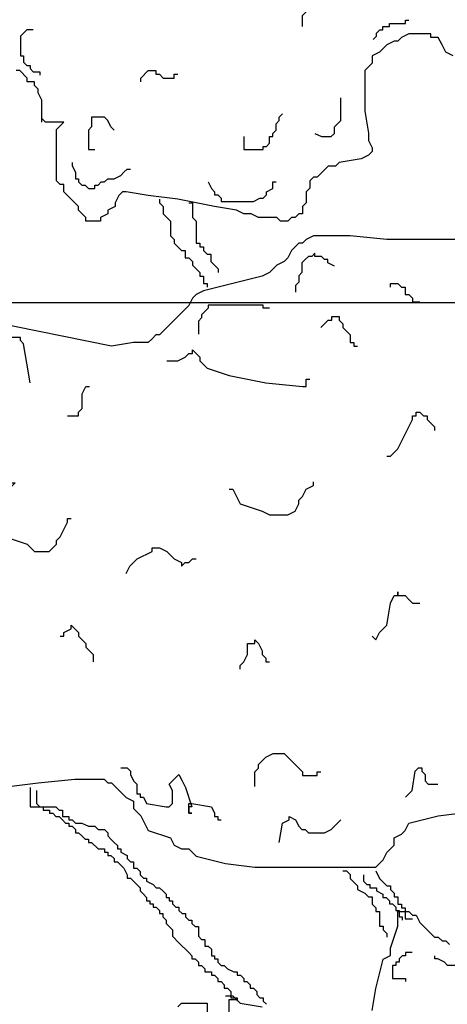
# Model space of a CAD drawing. Extents: x 1616800 to 1632437, y 2248456 to 2251974.
# Tile 283 of 399: x 1619122.72 to 1619123.76, y 2251166.49 to 2251168.9. Entities that reach past the tile are written whole.
import ezdxf

# ---------------------------------------------------------------- set-up
doc = ezdxf.new("R2010")
doc.units = 0
doc.header["$LTSCALE"] = 2
doc.header["$PDMODE"] = 3
doc.header["$PDSIZE"] = 0.2
doc.linetypes.add('CONTINU', pattern=[0])
doc.layers.get('Defpoints').update_dxf_attribs({"linetype": 'CONTINUOUS'})
doc.layers.add('0000-PAP-PROFIL EN TRAVERS DE PRINCIPE', color=7, linetype='CONTINUOUS')
doc.layers.add('00profil', color=7, linetype='CONTINUOUS')
doc.styles.add('Arial', font='ARIALN.TTF')
doc.styles.get("Standard").update_dxf_attribs({"font": 'arial.ttf'})
doc.dimstyles.get("Standard").update_dxf_attribs({"dimtxt": 0.18, "dimasz": 0.18, "dimexe": 0.18, "dimexo": 0.0625, "dimgap": 0.09, "dimtad": 0, "dimtih": 1, "dimtoh": 1, "dimdec": 4, "dimzin": 0, "dimdsep": 46, "dimtxsty": 'Standard', "dimcen": 0.09, "dimadec": 0, "dimazin": 0, "dimtfac": 1, "dimtdec": 4, "dimtofl": 0, "dimtmove": 0, "dimatfit": 3, "dimfxl": 1, "dimtolj": 1, "dimtzin": 0, "dimarcsym": 0})

# ---------------------------------------------------------------- blocks, each defined once
blk = doc.blocks.new('*D207')
at = {"layer": '0000-PAP-PROFIL EN TRAVERS DE PRINCIPE', "color": 0, "lineweight": -2, "ltscale": 0.6, "transparency": 16777216}
for p, q in [((1619122.1444, 2251162.6371), (1619122.1444, 2251168.2047)), ((1619125.8727, 2251163.3636), (1619125.8727, 2251168.2047))]:
    blk.add_line(p, q, dxfattribs=at)
at = {"layer": '0000-PAP-PROFIL EN TRAVERS DE PRINCIPE', "color": 0, "linetype": 'Continuous', "lineweight": -2, "ltscale": 0.6, "transparency": 16777216}
blk.add_line((1619122.5444, 2251168.2047), (1619125.4727, 2251168.2047), dxfattribs=at)
at = {"layer": '0000-PAP-PROFIL EN TRAVERS DE PRINCIPE', "color": 0, "ltscale": 0.6, "transparency": 16777216}
for points in [[(1619122.5444, 2251168.2714), (1619122.5444, 2251168.1381), (1619122.1444, 2251168.2047)], [(1619125.4727, 2251168.2714), (1619125.4727, 2251168.1381), (1619125.8727, 2251168.2047)]]:
    blk.add_solid(points, dxfattribs=at)
at = {"layer": 'Defpoints', "color": 0, "ltscale": 0.6, "transparency": 16777216}
for p in [(1619125.8727, 2251168.2047), (1619125.8727, 2251163.3636), (1619122.1444, 2251162.6371)]:
    blk.add_point(p, dxfattribs=at)
at = {"layer": '0000-PAP-PROFIL EN TRAVERS DE PRINCIPE', "color": 0, "ltscale": 0.6, "transparency": 16777216, "insert": (1619119.3561, 2251168.3547), "char_height": 0.32, "attachment_point": 5, "style": 'Arial'}
blk.add_mtext('\\A1;Variable Mini 3.5 m et maxi 4 m', dxfattribs=at)
blk = doc.blocks.new('*D208')
at = {"layer": '0000-PAP-PROFIL EN TRAVERS DE PRINCIPE', "color": 0, "linetype": 'Continuous', "lineweight": -2, "ltscale": 0.6, "transparency": 16777216}
for p, q in [((1619121.7299, 2251169.6386), (1619121.3299, 2251169.6386)), ((1619126.2774, 2251169.6386), (1619126.6774, 2251169.6386))]:
    blk.add_line(p, q, dxfattribs=at)
at = {"layer": '0000-PAP-PROFIL EN TRAVERS DE PRINCIPE', "color": 0, "lineweight": -2, "ltscale": 0.6, "transparency": 16777216}
for p, q in [((1619122.1299, 2251169.1332), (1619122.1299, 2251169.6386)), ((1619125.8774, 2251167.4197), (1619125.8774, 2251169.6386))]:
    blk.add_line(p, q, dxfattribs=at)
at = {"layer": '0000-PAP-PROFIL EN TRAVERS DE PRINCIPE', "color": 0, "ltscale": 0.6, "transparency": 16777216}
for points in [[(1619121.7299, 2251169.7052), (1619121.7299, 2251169.5719), (1619122.1299, 2251169.6386)], [(1619126.2774, 2251169.7052), (1619126.2774, 2251169.5719), (1619125.8774, 2251169.6386)]]:
    blk.add_solid(points, dxfattribs=at)
at = {"layer": 'Defpoints', "color": 0, "ltscale": 0.6, "transparency": 16777216}
for p in [(1619125.8774, 2251169.6386), (1619122.1299, 2251169.1332), (1619125.8774, 2251167.4197)]:
    blk.add_point(p, dxfattribs=at)
at = {"layer": '0000-PAP-PROFIL EN TRAVERS DE PRINCIPE', "color": 0, "ltscale": 0.6, "transparency": 16777216, "insert": (1619124.0036, 2251169.6386), "char_height": 0.32, "attachment_point": 5, "style": 'Arial'}
blk.add_mtext('\\A1;Surlargeur arborée', dxfattribs=at)
blk = doc.blocks.new('BEAUTIFUL TREE')
at = {"layer": '00profil', "color": 8}
for points in [[(-0.6904, 6.3463), (-0.713, 6.3576), (-0.7243, 6.3803), (-0.7357, 6.4029), (-0.7583, 6.4029), (-0.7583, 6.4142), (-0.8262, 6.4142), (-0.8488, 6.4029), (-0.8601, 6.3916), (-0.8714, 6.3916), (-0.8941, 6.3803), (-0.9054, 6.3689), (-0.9167, 6.3576), (-0.9393, 6.3463), (-0.9393, 6.3237), (-0.9507, 6.3124), (-0.962, 6.3011), (-0.962, 6.1767), (-0.9507, 6.1088), (-0.9507, 6.0862), (-0.9393, 6.0636), (-0.9393, 6.0522), (-0.9507, 6.0409), (-0.9733, 6.0296), (-1.0412, 6.0183), (-1.0525, 6.007), (-1.0751, 6.007), (-1.0977, 5.9844), (-1.1091, 5.9731), (-1.1204, 5.9731), (-1.1317, 5.9618), (-1.1317, 5.9391), (-1.143, 5.9278), (-1.143, 5.8939), (-1.1543, 5.8826), (-1.1543, 5.86), (-1.1656, 5.86), (-1.177, 5.8487), (-1.1883, 5.8487), (-1.1996, 5.8373), (-1.2222, 5.8373), (-1.2335, 5.8487), (-1.2901, 5.8487), (-1.3127, 5.86), (-1.3354, 5.86), (-1.358, 5.8713), (-1.4259, 5.8826), (-1.539, 5.9052), (-1.6296, 5.9165), (-1.6975, 5.9278), (-1.7088, 5.9278), (-1.7201, 5.9165), (-1.7314, 5.8939), (-1.7314, 5.8826), (-1.754, 5.8713), (-1.754, 5.86), (-1.7767, 5.8487), (-1.7767, 5.8373), (-1.8219, 5.8373), (-1.8219, 5.8487), (-1.8332, 5.86), (-1.8445, 5.8713), (-1.8445, 5.8826), (-1.8559, 5.8939), (-1.8672, 5.9052), (-1.8785, 5.9165), (-1.8898, 5.9278), (-1.8898, 5.9505), (-1.9011, 5.9505), (-1.9124, 5.9618), (-1.9124, 6.1201), (-1.9011, 6.1314), (-1.8898, 6.1427), (-1.9464, 6.1427), (-1.9577, 6.154)], [(-1.9577, 6.1427), (-1.9577, 6.2106), (-1.969, 6.2332), (-1.969, 6.2445), (-1.9803, 6.2558), (-1.9803, 6.2671), (-2.003, 6.2671), (-2.003, 6.2785), (-2.0256, 6.3011), (-2.0369, 6.3011)], [(-1.1543, 6.4368), (-1.1543, 6.4707), (-1.143, 6.482), (-1.1317, 6.4934), (-1.1317, 6.5047), (-1.0864, 6.5047)], [(-0.9364, 6.397), (-0.9264, 6.407), (-0.9264, 6.417), (-0.9164, 6.427), (-0.9065, 6.427), (-0.9065, 6.4369), (-0.8865, 6.4369), (-0.8865, 6.4469), (-0.8366, 6.4469), (-0.8366, 6.4569), (-0.8266, 6.4569)], [(-1.9841, 6.427), (-2.0041, 6.427), (-2.0141, 6.417), (-2.0241, 6.407), (-2.0241, 6.3472), (-2.0141, 6.3472), (-2.0141, 6.3272), (-2.0041, 6.3172), (-1.9941, 6.3172), (-1.9941, 6.3073), (-1.9841, 6.2973), (-1.9642, 6.2973), (-1.9642, 6.2873)], [(-1.6522, 6.2671), (-1.6522, 6.2785), (-1.6296, 6.3011), (-1.6069, 6.3011), (-1.6069, 6.2898), (-1.5956, 6.2898), (-1.5843, 6.2785), (-1.5504, 6.2785), (-1.5504, 6.2898), (-1.539, 6.2898)], [(-1.116, 6.1078), (-1.096, 6.0978), (-1.0661, 6.0978), (-1.0561, 6.1078), (-1.0561, 6.1277), (-1.0462, 6.1377), (-1.0362, 6.1477), (-1.0362, 6.2175)], [(-0.4188, 5.7808), (-0.8941, 5.7808), (-1.0072, 5.7921), (-1.1204, 5.7921), (-1.143, 5.7808), (-1.1543, 5.7695), (-1.1656, 5.7695), (-1.177, 5.7582), (-1.1883, 5.7469), (-1.1996, 5.7242), (-1.2109, 5.7129), (-1.2335, 5.7016), (-1.2448, 5.6903), (-1.2562, 5.679), (-1.2788, 5.6677), (-1.4598, 5.6224), (-1.4825, 5.6111), (-1.4938, 5.5998), (-1.5051, 5.5772), (-1.573, 5.5093), (-1.5956, 5.4867), (-1.6069, 5.4867), (-1.6182, 5.4754), (-1.6296, 5.4641), (-1.6748, 5.4641), (-1.7427, 5.4528), (-2.1188, 5.5287)], [(-2.0595, 4.0955), (-1.969, 4.1068), (-1.8559, 4.1181), (-1.7653, 4.1181), (-1.754, 4.1068), (-1.7427, 4.1068), (-1.7201, 4.0842), (-1.6975, 4.0616), (-1.6748, 4.0503), (-1.6748, 4.0276), (-1.6522, 4.005), (-1.6409, 3.9824), (-1.6296, 3.9598), (-1.5617, 3.9372), (-1.5504, 3.9145), (-1.5277, 3.9032), (-1.5051, 3.9032), (-1.4825, 3.8806), (-1.3919, 3.858), (-1.3014, 3.8467), (-0.928, 3.8467), (-0.9167, 3.858), (-0.9054, 3.8693), (-0.8941, 3.8919), (-0.8714, 3.9145), (-0.8714, 3.9372), (-0.8488, 3.9485), (-0.8375, 3.9598), (-0.8262, 3.9824), (-0.7357, 4.005), (-0.6451, 4.0163)], [(-1.3355, 6.0978), (-1.3355, 6.0579), (-1.2757, 6.0579), (-1.2757, 6.0679), (-1.2657, 6.0679), (-1.2557, 6.0779), (-1.2557, 6.0978), (-1.2457, 6.0978), (-1.2457, 6.1078), (-1.2357, 6.1178), (-1.2357, 6.1377), (-1.2258, 6.1477), (-1.2258, 6.1577), (-1.2158, 6.1676)], [(-1.7347, 6.1178), (-1.7447, 6.1277), (-1.7546, 6.1477), (-1.7646, 6.1577), (-1.8045, 6.1577), (-1.8045, 6.1277), (-1.8145, 6.1178), (-1.8145, 6.0579), (-1.7945, 6.0579)], [(-1.8644, 6.018), (-1.8644, 6.008), (-1.8544, 5.9881), (-1.8544, 5.9681), (-1.8444, 5.9681), (-1.8444, 5.9582), (-1.8345, 5.9482), (-1.8245, 5.9482), (-1.8145, 5.9382), (-1.7945, 5.9382), (-1.7945, 5.9482), (-1.7846, 5.9482), (-1.7746, 5.9582), (-1.7646, 5.9582), (-1.7546, 5.9681), (-1.7347, 5.9681), (-1.7147, 5.9781), (-1.7047, 5.9881), (-1.6948, 5.9981), (-1.6848, 5.9981)], [(-1.4453, 5.9582), (-1.4353, 5.9382), (-1.4253, 5.9282), (-1.4253, 5.9183), (-1.4154, 5.9183), (-1.4054, 5.9083), (-1.4054, 5.8983), (-1.3056, 5.8983), (-1.2856, 5.9083), (-1.2757, 5.9083), (-1.2657, 5.9183), (-1.2657, 5.9282), (-1.2457, 5.9382), (-1.2457, 5.9582), (-1.2357, 5.9582)], [(-1.5956, 5.9052), (-1.5956, 5.8939), (-1.5843, 5.8826), (-1.5843, 5.86), (-1.573, 5.8487), (-1.5617, 5.8373), (-1.5617, 5.7921), (-1.5504, 5.7808), (-1.5504, 5.7695), (-1.539, 5.7582), (-1.5277, 5.7469), (-1.5164, 5.7469), (-1.5164, 5.7242), (-1.5051, 5.7242), (-1.4938, 5.7129), (-1.4938, 5.7016), (-1.4825, 5.6903), (-1.4711, 5.679), (-1.4711, 5.6677), (-1.4598, 5.6677), (-1.4598, 5.6451), (-1.4485, 5.6451), (-1.4485, 5.6338)], [(-1.5051, 5.8939), (-1.4938, 5.8939), (-1.4938, 5.8487), (-1.4825, 5.8373), (-1.4825, 5.7695), (-1.4711, 5.7695), (-1.4711, 5.7582), (-1.4598, 5.7582), (-1.4598, 5.7469), (-1.4485, 5.7355), (-1.4372, 5.7355), (-1.4372, 5.7129), (-1.4259, 5.7016), (-1.4146, 5.6903), (-1.4146, 5.679)], [(-1.0561, 5.6988), (-1.0761, 5.7088), (-1.0761, 5.7188), (-1.0861, 5.7188), (-1.096, 5.7287), (-1.116, 5.7287), (-1.116, 5.7387), (-1.126, 5.7287), (-1.136, 5.7287), (-1.1459, 5.7188), (-1.1559, 5.7088), (-1.1559, 5.6789), (-1.1659, 5.6689), (-1.1659, 5.649), (-1.1759, 5.639), (-1.1759, 5.619)], [(-0.8828, 5.6338), (-0.8828, 5.6451), (-0.8601, 5.6451), (-0.8488, 5.6338), (-0.8375, 5.6338), (-0.8375, 5.6111), (-0.8262, 5.6111), (-0.8149, 5.5998), (-0.8149, 5.5885), (-0.7922, 5.5885)], [(-1.2557, 5.5692), (-1.2757, 5.5692), (-1.2757, 5.5791), (-1.4453, 5.5791), (-1.4453, 5.5692), (-1.4553, 5.5592), (-1.4653, 5.5492), (-1.4653, 5.5392), (-1.4752, 5.5293), (-1.4752, 5.4894)], [(-1.0977, 5.5093), (-1.0751, 5.532), (-1.0638, 5.532), (-1.0638, 5.5433), (-1.0412, 5.5433), (-1.0412, 5.532), (-1.0299, 5.5206), (-1.0299, 5.5093), (-1.0185, 5.498), (-1.0072, 5.4867), (-1.0072, 5.4641), (-0.9959, 5.4641), (-0.9959, 5.4528), (-0.9846, 5.4528)], [(-1.9941, 5.3397), (-2.0041, 5.3996), (-2.0141, 5.4594), (-2.0241, 5.4694), (-2.0241, 5.4794), (-2.054, 5.4794), (-2.054, 5.4495), (-2.064, 5.4395), (-2.064, 5.4096), (-2.054, 5.3996), (-2.054, 5.3896)], [(-1.573, 5.4075), (-1.539, 5.4075), (-1.5164, 5.4189), (-1.5051, 5.4302), (-1.4938, 5.4302), (-1.4938, 5.4415), (-1.4711, 5.4189), (-1.4711, 5.4075), (-1.4598, 5.3962), (-1.4485, 5.3849), (-1.3806, 5.3623), (-1.2675, 5.3397), (-1.1543, 5.3284), (-1.143, 5.3284), (-1.143, 5.351), (-1.1317, 5.351)], [(-1.3919, 3.4508), (-1.3693, 3.4508), (-1.3467, 3.4282), (-1.2788, 3.4169)], [(-0.9393, 3.4056), (-0.928, 3.4734), (-0.9054, 3.5639), (-0.8828, 3.5752), (-0.8828, 3.5978), (-0.8601, 3.6657), (-0.8601, 3.7109), (-0.8262, 3.7109), (-0.8149, 3.6996), (-0.8036, 3.6996), (-0.7922, 3.677), (-0.7809, 3.6657), (-0.7583, 3.6431), (-0.747, 3.6318), (-0.7357, 3.6318), (-0.7243, 3.6205), (-0.713, 3.6205), (-0.7017, 3.6092)], [(-1.539, 3.4169), (-1.5277, 3.4282), (-1.4485, 3.4282), (-1.4485, 3.3942)], [(-1.3806, 3.3603), (-1.3806, 3.4395), (-1.358, 3.4395)], [(-1.8785, 5.2379), (-1.8445, 5.2379), (-1.8445, 5.2492), (-1.8332, 5.2605), (-1.8332, 5.3057), (-1.8219, 5.3284), (-1.8106, 5.3284)], [(-0.8941, 5.1135), (-0.8828, 5.1135), (-0.8601, 5.1361), (-0.8488, 5.1587), (-0.8375, 5.1813), (-0.8262, 5.2039), (-0.8149, 5.2266), (-0.8149, 5.2379), (-0.8036, 5.2379), (-0.8036, 5.2492), (-0.7922, 5.2492), (-0.7809, 5.2379), (-0.7696, 5.2379), (-0.7696, 5.2266), (-0.7583, 5.2153), (-0.747, 5.2039), (-0.747, 5.1926)], [(-2.1754, 5.0197), (-2.1528, 5.031), (-2.1302, 5.031), (-2.1075, 5.0423), (-2.0736, 5.0423), (-2.0623, 5.031), (-2.0396, 5.031), (-2.1387, 4.9325), (-2.0709, 4.8646), (-2.003, 4.842), (-1.9803, 4.8194), (-1.9351, 4.8194), (-1.9238, 4.8307), (-1.9124, 4.842), (-1.9124, 4.8533), (-1.9011, 4.8646), (-1.8898, 4.8873), (-1.8785, 4.9099), (-1.8785, 4.9212), (-1.8672, 4.9212)], [(-1.3806, 5.0117), (-1.3693, 5.0117), (-1.358, 4.989), (-1.3467, 4.9664), (-1.2788, 4.9438), (-1.2562, 4.9325), (-1.1996, 4.9325), (-1.177, 4.9438), (-1.1656, 4.9664), (-1.1656, 4.9777), (-1.1543, 4.989), (-1.143, 5.0117), (-1.1204, 5.023), (-1.1204, 5.0343)], [(-1.6975, 4.7515), (-1.6861, 4.7741), (-1.6635, 4.7968), (-1.6182, 4.8194), (-1.6182, 4.8307), (-1.5956, 4.8307), (-1.573, 4.8194), (-1.5504, 4.7968), (-1.5277, 4.7855), (-1.5277, 4.7741), (-1.5164, 4.7855), (-1.5051, 4.7855), (-1.4938, 4.7968), (-1.4825, 4.7968)], [(-0.9393, 4.5592), (-0.928, 4.5479), (-0.9167, 4.5706), (-0.8941, 4.5932), (-0.8828, 4.661), (-0.8714, 4.6837), (-0.8601, 4.6837), (-0.8601, 4.695), (-0.8601, 4.6837), (-0.8375, 4.6837), (-0.8262, 4.6723), (-0.8149, 4.661), (-0.7922, 4.661)], [(-1.9011, 4.5592), (-1.8898, 4.5592), (-1.8898, 4.5706), (-1.8672, 4.5819), (-1.8672, 4.5932), (-1.8559, 4.5819), (-1.8445, 4.5706), (-1.8445, 4.5592), (-1.8332, 4.5479), (-1.8219, 4.5366), (-1.8219, 4.5253), (-1.8106, 4.514), (-1.7993, 4.5027), (-1.7993, 4.4801)], [(-1.3467, 4.4574), (-1.3467, 4.4688), (-1.3354, 4.4801), (-1.3241, 4.5027), (-1.3241, 4.5366), (-1.3014, 4.5366), (-1.3014, 4.5479), (-1.2901, 4.5366), (-1.2788, 4.514), (-1.2788, 4.5027), (-1.2675, 4.4914), (-1.2675, 4.4801), (-1.2562, 4.4801)], [(-1.3014, 4.0955), (-1.3014, 4.1407), (-1.2901, 4.1521), (-1.2901, 4.1634), (-1.2788, 4.1747), (-1.2675, 4.186), (-1.2448, 4.1973), (-1.2109, 4.1973), (-1.1883, 4.1747), (-1.177, 4.1634), (-1.1543, 4.1407), (-1.1543, 4.1294), (-1.1091, 4.1294), (-1.1091, 4.1407), (-1.0977, 4.1407)], [(-1.7147, 4.1528), (-1.6948, 4.1528), (-1.6848, 4.1428), (-1.6848, 4.1328), (-1.6748, 4.1129), (-1.6648, 4.1029), (-1.6648, 4.073), (-1.6548, 4.073), (-1.6548, 4.063), (-1.6449, 4.063), (-1.6349, 4.043), (-1.575, 4.0331), (-1.565, 4.0331), (-1.5551, 4.043), (-1.5551, 4.0829), (-1.565, 4.1029), (-1.5551, 4.1129), (-1.5351, 4.1328), (-1.5251, 4.1129), (-1.5151, 4.0929), (-1.4952, 4.0331), (-1.5052, 4.0331), (-1.5052, 4.0131), (-1.4952, 4.0131), (-1.5052, 4.0131), (-1.5052, 4.043), (-1.4952, 4.043), (-1.4353, 4.0331), (-1.4253, 4.0131), (-1.4253, 4.0031), (-1.4154, 4.0031), (-1.4154, 3.9932), (-1.4054, 3.9932)], [(-0.8366, 4.063), (-0.8166, 4.0829), (-0.8067, 4.1428), (-0.7967, 4.1528), (-0.7867, 4.1528), (-0.7867, 4.1428), (-0.7767, 4.1328), (-0.7767, 4.1129), (-0.7668, 4.1029), (-0.7368, 4.1029)], [(-1.9941, 4.0929), (-1.9941, 4.0331), (-1.9542, 4.0331), (-1.9542, 4.0231), (-1.9342, 4.0231), (-1.9342, 4.0131), (-1.9243, 4.0131), (-1.9143, 4.0031), (-1.9043, 4.0031), (-1.8943, 3.9932), (-1.8844, 3.9832), (-1.8744, 3.9832), (-1.8744, 3.9732), (-1.8644, 3.9732), (-1.8544, 3.9632), (-1.8544, 3.9533), (-1.8444, 3.9533), (-1.8345, 3.9433), (-1.8245, 3.9333), (-1.8145, 3.9333), (-1.8145, 3.9233), (-1.8045, 3.9233), (-1.7846, 3.9034), (-1.7646, 3.9034), (-1.7646, 3.8934), (-1.7546, 3.8934), (-1.7546, 3.8835), (-1.7447, 3.8835), (-1.7347, 3.8735), (-1.7347, 3.8635), (-1.7247, 3.8635), (-1.7147, 3.8535), (-1.7047, 3.8436), (-1.6948, 3.8236), (-1.6948, 3.8136), (-1.6848, 3.8136), (-1.6648, 3.7937), (-1.6548, 3.7837), (-1.6548, 3.7737), (-1.6449, 3.7638), (-1.6349, 3.7538), (-1.6349, 3.7438), (-1.6249, 3.7438), (-1.6249, 3.7338), (-1.6149, 3.7338), (-1.6149, 3.7239), (-1.605, 3.7239), (-1.595, 3.7139), (-1.595, 3.7039), (-1.585, 3.7039), (-1.585, 3.6939), (-1.575, 3.684), (-1.575, 3.674), (-1.565, 3.664), (-1.5551, 3.654), (-1.5551, 3.6341), (-1.5351, 3.6141), (-1.5251, 3.6042), (-1.5151, 3.5942), (-1.5052, 3.5842), (-1.4952, 3.5742), (-1.4952, 3.5643), (-1.4852, 3.5643), (-1.4752, 3.5543), (-1.4752, 3.5443), (-1.4653, 3.5443), (-1.4553, 3.5343), (-1.4553, 3.5244), (-1.4353, 3.5244), (-1.4353, 3.5144), (-1.4253, 3.5144), (-1.4154, 3.5044), (-1.4154, 3.4944), (-1.4054, 3.4944), (-1.3954, 3.4845), (-1.3954, 3.4745), (-1.3854, 3.4745), (-1.3754, 3.4645), (-1.3754, 3.4446), (-1.3555, 3.4446), (-1.3555, 3.4346)], [(-1.9742, 4.0829), (-1.9742, 4.043), (-1.9642, 4.0331), (-1.9143, 4.0331), (-1.9043, 4.0231), (-1.8943, 4.0231), (-1.8943, 4.0031), (-1.8744, 4.0031), (-1.8744, 3.9932), (-1.8644, 3.9932), (-1.8544, 3.9832), (-1.8345, 3.9832), (-1.8145, 3.9732), (-1.7945, 3.9732), (-1.7846, 3.9632), (-1.7646, 3.9632), (-1.7546, 3.9533), (-1.7546, 3.9433), (-1.7447, 3.9333), (-1.7347, 3.9233), (-1.7247, 3.9134), (-1.7247, 3.9034), (-1.7147, 3.9034), (-1.7147, 3.8934), (-1.6948, 3.8835), (-1.6948, 3.8735), (-1.6848, 3.8635), (-1.6748, 3.8635), (-1.6748, 3.8436), (-1.6648, 3.8436), (-1.6548, 3.8336), (-1.6548, 3.8236), (-1.6449, 3.8136), (-1.6349, 3.8136), (-1.6349, 3.8037), (-1.6149, 3.7937), (-1.605, 3.7837), (-1.595, 3.7837), (-1.585, 3.7737), (-1.575, 3.7638), (-1.575, 3.7538), (-1.565, 3.7538), (-1.565, 3.7438), (-1.5551, 3.7438), (-1.5551, 3.7338), (-1.5451, 3.7239), (-1.5351, 3.7239), (-1.5351, 3.7139), (-1.5251, 3.7039), (-1.5151, 3.7039), (-1.5151, 3.6939), (-1.5052, 3.684), (-1.4952, 3.684), (-1.4952, 3.674), (-1.4852, 3.664), (-1.4752, 3.664), (-1.4752, 3.6341), (-1.4653, 3.6241), (-1.4553, 3.6241), (-1.4553, 3.6042), (-1.4453, 3.6042), (-1.4353, 3.5942), (-1.4353, 3.5742), (-1.4253, 3.5742), (-1.4253, 3.5643), (-1.4154, 3.5643), (-1.4154, 3.5543), (-1.4054, 3.5443), (-1.3954, 3.5443), (-1.3854, 3.5343), (-1.3655, 3.5244), (-1.3555, 3.5244), (-1.3555, 3.5144), (-1.3455, 3.5144), (-1.3355, 3.5044), (-1.3355, 3.4944), (-1.3256, 3.4944), (-1.3156, 3.4845), (-1.3156, 3.4745), (-1.3056, 3.4745), (-1.2956, 3.4645), (-1.2956, 3.4545), (-1.2856, 3.4446), (-1.2757, 3.4446), (-1.2757, 3.4346), (-1.2657, 3.4246)], [(-1.2258, 3.9233), (-1.2158, 3.9832), (-1.1958, 3.9932), (-1.1958, 4.0031), (-1.1759, 3.9932), (-1.1659, 3.9732), (-1.1559, 3.9632), (-1.1459, 3.9632), (-1.136, 3.9533), (-1.0861, 3.9533), (-1.0661, 3.9632), (-1.0561, 3.9732), (-1.0462, 3.9832), (-1.0362, 3.9932)], [(-1.0299, 3.8354), (-1.0185, 3.8354), (-1.0072, 3.8241), (-1.0072, 3.8127), (-0.9959, 3.8014), (-0.9846, 3.7901), (-0.9846, 3.7788), (-0.962, 3.7675), (-0.9507, 3.7562), (-0.9393, 3.7562), (-0.9393, 3.7336), (-0.928, 3.7223), (-0.928, 3.7109), (-0.9167, 3.7109), (-0.9167, 3.6657), (-0.9054, 3.6657), (-0.9054, 3.6544), (-0.8941, 3.6431), (-0.8941, 3.6318)], [(-0.9663, 3.8236), (-0.9663, 3.8037), (-0.9563, 3.7937), (-0.9464, 3.7937), (-0.9464, 3.7837), (-0.9264, 3.7837), (-0.9264, 3.7737), (-0.9065, 3.7638), (-0.9065, 3.7538), (-0.8965, 3.7538), (-0.8865, 3.7438), (-0.8865, 3.7338), (-0.8765, 3.7338), (-0.8665, 3.7239), (-0.8665, 3.7139), (-0.8566, 3.7139), (-0.8566, 3.6939), (-0.8466, 3.6939), (-0.8466, 3.684)], [(-0.928, 3.8354), (-0.9167, 3.8127), (-0.9054, 3.8014), (-0.8941, 3.7901), (-0.8828, 3.7901), (-0.8828, 3.7788), (-0.8714, 3.7675), (-0.8714, 3.7562), (-0.8601, 3.7562), (-0.8601, 3.7336), (-0.8488, 3.7336), (-0.8488, 3.7223), (-0.8375, 3.7223), (-0.8375, 3.6883), (-0.8149, 3.6883)], [(-0.8166, 3.5842), (-0.8366, 3.5842), (-0.8366, 3.5742), (-0.8466, 3.5742), (-0.8566, 3.5643), (-0.8566, 3.5543), (-0.8665, 3.5543), (-0.8665, 3.5443), (-0.8765, 3.5443), (-0.8765, 3.5044), (-0.8366, 3.5044), (-0.8366, 3.4944)], [(-0.6071, 3.5343), (-0.5971, 3.5343), (-0.6171, 3.5343), (-0.6171, 3.5443), (-0.7069, 3.5443), (-0.7169, 3.5543), (-0.7368, 3.5643), (-0.7468, 3.5643), (-0.7468, 3.5742)]]:
    blk.add_lwpolyline(points, dxfattribs=at)
blk = doc.blocks.new('*D212')
at = {"layer": '0000-PAP-PROFIL EN TRAVERS DE PRINCIPE', "color": 0, "linetype": 'CONTINU', "lineweight": -2, "ltscale": 0.03, "transparency": 16777216}
for p, q in [((1619122.1251, 2251166.8008), (1619122.1251, 2251170.4377)), ((1619138.3774, 2251167.8417), (1619138.3774, 2251170.4377))]:
    blk.add_line(p, q, dxfattribs=at)
at = {"layer": '0000-PAP-PROFIL EN TRAVERS DE PRINCIPE', "color": 0, "linetype": 'Continuous', "lineweight": -2, "ltscale": 0.03, "transparency": 16777216}
for p, q in [((1619122.5251, 2251170.4377), (1619126.6099, 2251170.4377)), ((1619137.9774, 2251170.4377), (1619133.8926, 2251170.4377))]:
    blk.add_line(p, q, dxfattribs=at)
at = {"layer": '0000-PAP-PROFIL EN TRAVERS DE PRINCIPE', "color": 0, "linetype": 'CONTINU', "ltscale": 0.03, "transparency": 16777216}
for points in [[(1619122.5251, 2251170.5044), (1619122.5251, 2251170.3711), (1619122.1251, 2251170.4377)], [(1619137.9774, 2251170.5044), (1619137.9774, 2251170.3711), (1619138.3774, 2251170.4377)]]:
    blk.add_solid(points, dxfattribs=at)
at = {"layer": 'Defpoints', "color": 0, "linetype": 'CONTINU', "ltscale": 0.03, "transparency": 16777216}
for p in [(1619138.3774, 2251170.4377), (1619138.3774, 2251167.8417), (1619122.1251, 2251166.8008)]:
    blk.add_point(p, dxfattribs=at)
at = {"layer": '0000-PAP-PROFIL EN TRAVERS DE PRINCIPE', "color": 0, "linetype": 'CONTINU', "ltscale": 0.03, "transparency": 16777216, "insert": (1619130.2513, 2251170.4377), "char_height": 0.32, "attachment_point": 5, "style": 'Arial'}
blk.add_mtext('\\A1;Emprise variable Mini 16.00m et maxi16.50m', dxfattribs=at)

msp = doc.modelspace()

# ---------------------------------------------------------------- block references
at = {"layer": '0000-PAP-PROFIL EN TRAVERS DE PRINCIPE', "xscale": 0.7926578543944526, "yscale": 0.7926578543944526, "zscale": 0.7926578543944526}
msp.add_blockref('BEAUTIFUL TREE', (1619124.3213, 2251163.7766), dxfattribs=at)

# ---------------------------------------------------------------- dimensions: what is measured, and where the dimension line sits
at = {"layer": '0000-PAP-PROFIL EN TRAVERS DE PRINCIPE', "color": 1, "linetype": 'CONTINU', "ltscale": 0.03}
dim = msp.add_linear_dim(base=(1619138.3774, 2251170.4377), p1=(1619122.1251, 2251166.8008), p2=(1619138.3774, 2251167.8417), text='Emprise variable Mini 16.00m et maxi16.50m', dimstyle='Standard', override={"dimscale": 40, "dimtxt": 0.008, "dimasz": 0.01, "dimexe": 0, "dimexo": 0, "dimgap": 0, "dimtih": 0, "dimtoh": 0, "dimdec": 2, "dimtxsty": 'Arial', "dimcen": 1.5, "dimtmove": 1, "dimfxl": 1.25, "dimfxlon": 1}, dxfattribs=at)
dim.commit()
dim.dimension.update_dxf_attribs({"geometry": '*D212', "text_midpoint": (1619130.2513, 2251170.4377)})
at = {"layer": '0000-PAP-PROFIL EN TRAVERS DE PRINCIPE', "ltscale": 0.6}
dim = msp.add_linear_dim(base=(1619125.8727, 2251168.2047), p1=(1619122.1444, 2251162.6371), p2=(1619125.8727, 2251163.3636), text='Variable Mini 3.5 m et maxi 4 m', dimstyle='Standard', override={"dimscale": 40, "dimtxt": 0.008, "dimasz": 0.01, "dimexe": 0, "dimexo": 0, "dimgap": 0, "dimtih": 0, "dimtoh": 0, "dimdec": 2, "dimtxsty": 'Arial', "dimcen": 1.5, "dimtmove": 1, "dimfxl": 1.25, "dimfxlon": 1}, dxfattribs=at)
dim.commit()
dim.dimension.update_dxf_attribs({"geometry": '*D207', "text_midpoint": (1619119.3561, 2251168.3547), "dimtype": 160})
dim = msp.add_linear_dim(base=(1619125.8774, 2251169.6386), p1=(1619122.1299, 2251169.1332), p2=(1619125.8774, 2251167.4197), text='Surlargeur arborée', dimstyle='Standard', override={"dimscale": 40, "dimtxt": 0.008, "dimasz": 0.01, "dimexe": 0, "dimexo": 0, "dimgap": 0, "dimtih": 0, "dimtoh": 0, "dimdec": 2, "dimtxsty": 'Arial', "dimcen": 1.5, "dimtmove": 1, "dimfxl": 1.25, "dimfxlon": 1}, dxfattribs=at)
dim.commit()
dim.dimension.update_dxf_attribs({"geometry": '*D208', "text_midpoint": (1619124.0036, 2251169.6386)})

doc.saveas('drawing.dxf')
